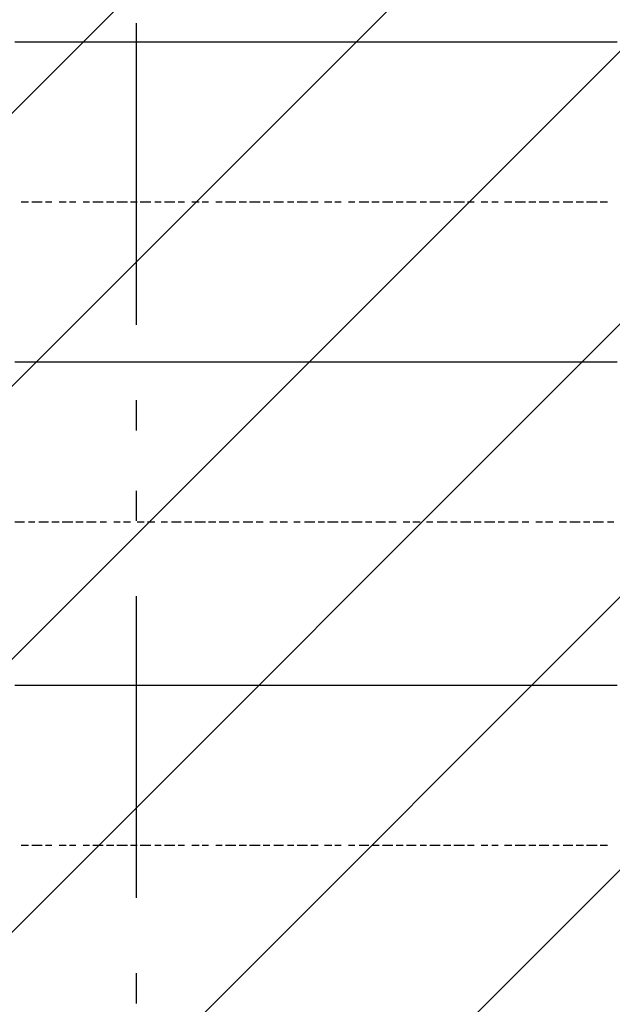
# Model space of a CAD drawing. Extents: x 997 to 109698, y 921 to 94021.
# Tile 334 of 656: x 11553 to 12290, y 45640 to 46864. Entities that reach past the tile are written whole.
import ezdxf

# ---------------------------------------------------------------- set-up
doc = ezdxf.new("R2010")
doc.units = 0
doc.header["$MEASUREMENT"] = 0
for name, color, linetype in [('12', 7, 'CONTINUOUS'), ('28', 7, 'CONTINUOUS'), ('40', 7, 'CONTINUOUS')]:
    doc.layers.add(name, color=color, linetype=linetype)

msp = doc.modelspace()

# ---------------------------------------------------------------- linework, layer by layer
at = {"layer": '12', "color": 5}
for p, q in [((11546.630503, 46836.563401), (11558.630503, 46836.563401)), ((11558.630503, 46836.563401), (11567.630503, 46836.563401)), ((11567.630503, 46836.563401), (11576.630503, 46836.563401)), ((11576.630503, 46836.563401), (11588.630503, 46836.563401)), ((11588.630503, 46836.563401), (11597.630503, 46836.563401)), ((11597.630503, 46836.563401), (11605.630503, 46836.563401)), ((11605.630503, 46836.563401), (11618.630503, 46836.563401)), ((11618.630503, 46836.563401), (11626.630503, 46836.563401)), ((11626.630503, 46836.563401), (11635.630503, 46836.563401)), ((11635.630503, 46836.563401), (11647.630503, 46836.563401)), ((11647.630503, 46836.563401), (11656.630503, 46836.563401)), ((11656.630503, 46836.563401), (11669.630503, 46836.563401)), ((11669.630503, 46836.563401), (11677.630503, 46836.563401)), ((11677.630503, 46836.563401), (11686.630503, 46836.563401)), ((11686.630503, 46836.563401), (11698.630503, 46836.563401)), ((11698.630503, 46836.563401), (11707.630503, 46836.563401)), ((11707.630503, 46836.563401), (11715.630503, 46836.563401)), ((11715.630503, 46836.563401), (11728.630503, 46836.563401)), ((11728.630503, 46836.563401), (11736.630503, 46836.563401)), ((11736.630503, 46836.563401), (11745.630503, 46836.563401)), ((11745.630503, 46836.563401), (11757.630503, 46836.563401)), ((11757.630503, 46836.563401), (11766.630503, 46836.563401)), ((11766.630503, 46836.563401), (11775.630503, 46836.563401)), ((11775.630503, 46836.563401), (11787.630503, 46836.563401)), ((11787.630503, 46836.563401), (11796.630503, 46836.563401)), ((11796.630503, 46836.563401), (11808.630503, 46836.563401)), ((11808.630503, 46836.563401), (11817.630503, 46836.563401)), ((11817.630503, 46836.563401), (11825.630503, 46836.563401)), ((11825.630503, 46836.563401), (11838.630503, 46836.563401)), ((11838.630503, 46836.563401), (11846.630503, 46836.563401)), ((11846.630503, 46836.563401), (11855.630503, 46836.563401)), ((11855.630503, 46836.563401), (11868.630503, 46836.563401)), ((11868.630503, 46836.563401), (11876.630503, 46836.563401)), ((11876.630503, 46836.563401), (11885.630503, 46836.563401)), ((11885.630503, 46836.563401), (11897.630503, 46836.563401)), ((11897.630503, 46836.563401), (11906.630503, 46836.563401)), ((11906.630503, 46836.563401), (11919.630503, 46836.563401)), ((11919.630503, 46836.563401), (11927.630503, 46836.563401)), ((11927.630503, 46836.563401), (11935.630503, 46836.563401)), ((11935.630503, 46836.563401), (11948.630503, 46836.563401)), ((11948.630503, 46836.563401), (11956.630503, 46836.563401)), ((11956.630503, 46836.563401), (11965.630503, 46836.563401)), ((11965.630503, 46836.563401), (11978.630503, 46836.563401)), ((11978.630503, 46836.563401), (11986.630503, 46836.563401)), ((11986.630503, 46836.563401), (11995.630503, 46836.563401)), ((11995.630503, 46836.563401), (12007.630503, 46836.563401)), ((12007.630503, 46836.563401), (12016.630503, 46836.563401)), ((12016.630503, 46836.563401), (12029.630503, 46836.563401)), ((12029.630503, 46836.563401), (12037.630503, 46836.563401)), ((12037.630503, 46836.563401), (12045.630503, 46836.563401)), ((12045.630503, 46836.563401), (12058.630503, 46836.563401)), ((12058.630503, 46836.563401), (12066.630503, 46836.563401)), ((12066.630503, 46836.563401), (12075.630503, 46836.563401)), ((12075.630503, 46836.563401), (12088.630503, 46836.563401)), ((12088.630503, 46836.563401), (12096.630503, 46836.563401)), ((12096.630503, 46836.563401), (12105.630503, 46836.563401)), ((12105.630503, 46836.563401), (12117.630503, 46836.563401)), ((12117.630503, 46836.563401), (12126.630503, 46836.563401)), ((12126.630503, 46836.563401), (12139.630503, 46836.563401)), ((12139.630503, 46836.563401), (12147.630503, 46836.563401)), ((12147.630503, 46836.563401), (12155.630503, 46836.563401)), ((12155.630503, 46836.563401), (12168.630503, 46836.563401)), ((12168.630503, 46836.563401), (12177.630503, 46836.563401)), ((12177.630503, 46836.563401), (12185.630503, 46836.563401)), ((12185.630503, 46836.563401), (12198.630503, 46836.563401)), ((12198.630503, 46836.563401), (12206.630503, 46836.563401)), ((12206.630503, 46836.563401), (12215.630503, 46836.563401)), ((12215.630503, 46836.563401), (12228.630503, 46836.563401)), ((12228.630503, 46836.563401), (12236.630503, 46836.563401)), ((12236.630503, 46836.563401), (12249.630503, 46836.563401)), ((12249.630503, 46836.563401), (12257.630503, 46836.563401)), ((12257.630503, 46836.563401), (12265.630503, 46836.563401)), ((12265.630503, 46836.563401), (12278.630503, 46836.563401)), ((12278.630503, 46836.563401), (12287.630503, 46836.563401)), ((12287.630503, 46836.563401), (12295.630503, 46836.563401)), ((11546.630503, 46438.563401), (11558.630503, 46438.563401)), ((11558.630503, 46438.563401), (11567.630503, 46438.563401)), ((11567.630503, 46438.563401), (11576.630503, 46438.563401)), ((11576.630503, 46438.563401), (11588.630503, 46438.563401)), ((11588.630503, 46438.563401), (11597.630503, 46438.563401)), ((11597.630503, 46438.563401), (11605.630503, 46438.563401)), ((11605.630503, 46438.563401), (11618.630503, 46438.563401)), ((11618.630503, 46438.563401), (11626.630503, 46438.563401)), ((11626.630503, 46438.563401), (11635.630503, 46438.563401)), ((11635.630503, 46438.563401), (11647.630503, 46438.563401)), ((11647.630503, 46438.563401), (11656.630503, 46438.563401)), ((11656.630503, 46438.563401), (11669.630503, 46438.563401)), ((11669.630503, 46438.563401), (11677.630503, 46438.563401)), ((11677.630503, 46438.563401), (11686.630503, 46438.563401)), ((11686.630503, 46438.563401), (11698.630503, 46438.563401)), ((11698.630503, 46438.563401), (11707.630503, 46438.563401)), ((11707.630503, 46438.563401), (11715.630503, 46438.563401)), ((11715.630503, 46438.563401), (11728.630503, 46438.563401)), ((11728.630503, 46438.563401), (11736.630503, 46438.563401)), ((11736.630503, 46438.563401), (11745.630503, 46438.563401)), ((11745.630503, 46438.563401), (11757.630503, 46438.563401)), ((11757.630503, 46438.563401), (11766.630503, 46438.563401)), ((11766.630503, 46438.563401), (11775.630503, 46438.563401)), ((11775.630503, 46438.563401), (11787.630503, 46438.563401)), ((11787.630503, 46438.563401), (11796.630503, 46438.563401)), ((11796.630503, 46438.563401), (11808.630503, 46438.563401)), ((11808.630503, 46438.563401), (11817.630503, 46438.563401)), ((11817.630503, 46438.563401), (11825.630503, 46438.563401)), ((11825.630503, 46438.563401), (11838.630503, 46438.563401)), ((11838.630503, 46438.563401), (11846.630503, 46438.563401)), ((11846.630503, 46438.563401), (11855.630503, 46438.563401)), ((11855.630503, 46438.563401), (11868.630503, 46438.563401)), ((11868.630503, 46438.563401), (11876.630503, 46438.563401)), ((11876.630503, 46438.563401), (11885.630503, 46438.563401)), ((11885.630503, 46438.563401), (11897.630503, 46438.563401)), ((11897.630503, 46438.563401), (11906.630503, 46438.563401)), ((11906.630503, 46438.563401), (11919.630503, 46438.563401)), ((11919.630503, 46438.563401), (11927.630503, 46438.563401)), ((11927.630503, 46438.563401), (11935.630503, 46438.563401)), ((11935.630503, 46438.563401), (11948.630503, 46438.563401)), ((11948.630503, 46438.563401), (11956.630503, 46438.563401)), ((11956.630503, 46438.563401), (11965.630503, 46438.563401)), ((11965.630503, 46438.563401), (11978.630503, 46438.563401)), ((11978.630503, 46438.563401), (11986.630503, 46438.563401)), ((11986.630503, 46438.563401), (11995.630503, 46438.563401)), ((11995.630503, 46438.563401), (12007.630503, 46438.563401)), ((12007.630503, 46438.563401), (12016.630503, 46438.563401)), ((12016.630503, 46438.563401), (12029.630503, 46438.563401)), ((12029.630503, 46438.563401), (12037.630503, 46438.563401)), ((12037.630503, 46438.563401), (12045.630503, 46438.563401)), ((12045.630503, 46438.563401), (12058.630503, 46438.563401)), ((12058.630503, 46438.563401), (12066.630503, 46438.563401)), ((12066.630503, 46438.563401), (12075.630503, 46438.563401)), ((12075.630503, 46438.563401), (12088.630503, 46438.563401)), ((12088.630503, 46438.563401), (12096.630503, 46438.563401)), ((12096.630503, 46438.563401), (12105.630503, 46438.563401)), ((12105.630503, 46438.563401), (12117.630503, 46438.563401)), ((12117.630503, 46438.563401), (12126.630503, 46438.563401)), ((12126.630503, 46438.563401), (12139.630503, 46438.563401)), ((12139.630503, 46438.563401), (12147.630503, 46438.563401)), ((12147.630503, 46438.563401), (12155.630503, 46438.563401)), ((12155.630503, 46438.563401), (12168.630503, 46438.563401)), ((12168.630503, 46438.563401), (12177.630503, 46438.563401)), ((12177.630503, 46438.563401), (12185.630503, 46438.563401)), ((12185.630503, 46438.563401), (12198.630503, 46438.563401)), ((12198.630503, 46438.563401), (12206.630503, 46438.563401)), ((12206.630503, 46438.563401), (12215.630503, 46438.563401)), ((12215.630503, 46438.563401), (12228.630503, 46438.563401)), ((12228.630503, 46438.563401), (12236.630503, 46438.563401)), ((12236.630503, 46438.563401), (12249.630503, 46438.563401)), ((12249.630503, 46438.563401), (12257.630503, 46438.563401)), ((12257.630503, 46438.563401), (12265.630503, 46438.563401)), ((12265.630503, 46438.563401), (12278.630503, 46438.563401)), ((12278.630503, 46438.563401), (12287.630503, 46438.563401)), ((12287.630503, 46438.563401), (12295.630503, 46438.563401)), ((11546.630503, 46036.563401), (11558.630503, 46036.563401)), ((11558.630503, 46036.563401), (11567.630503, 46036.563401)), ((11567.630503, 46036.563401), (11576.630503, 46036.563401)), ((11576.630503, 46036.563401), (11588.630503, 46036.563401)), ((11588.630503, 46036.563401), (11597.630503, 46036.563401)), ((11597.630503, 46036.563401), (11605.630503, 46036.563401)), ((11605.630503, 46036.563401), (11618.630503, 46036.563401)), ((11618.630503, 46036.563401), (11626.630503, 46036.563401)), ((11626.630503, 46036.563401), (11635.630503, 46036.563401)), ((11635.630503, 46036.563401), (11647.630503, 46036.563401)), ((11647.630503, 46036.563401), (11656.630503, 46036.563401)), ((11656.630503, 46036.563401), (11669.630503, 46036.563401)), ((11669.630503, 46036.563401), (11677.630503, 46036.563401)), ((11677.630503, 46036.563401), (11686.630503, 46036.563401)), ((11686.630503, 46036.563401), (11698.630503, 46036.563401)), ((11698.630503, 46036.563401), (11707.630503, 46036.563401)), ((11707.630503, 46036.563401), (11715.630503, 46036.563401)), ((11715.630503, 46036.563401), (11728.630503, 46036.563401)), ((11728.630503, 46036.563401), (11736.630503, 46036.563401)), ((11736.630503, 46036.563401), (11745.630503, 46036.563401)), ((11745.630503, 46036.563401), (11757.630503, 46036.563401)), ((11757.630503, 46036.563401), (11766.630503, 46036.563401)), ((11766.630503, 46036.563401), (11775.630503, 46036.563401)), ((11775.630503, 46036.563401), (11787.630503, 46036.563401)), ((11787.630503, 46036.563401), (11796.630503, 46036.563401)), ((11796.630503, 46036.563401), (11808.630503, 46036.563401)), ((11808.630503, 46036.563401), (11817.630503, 46036.563401)), ((11817.630503, 46036.563401), (11825.630503, 46036.563401)), ((11825.630503, 46036.563401), (11838.630503, 46036.563401)), ((11838.630503, 46036.563401), (11846.630503, 46036.563401)), ((11846.630503, 46036.563401), (11855.630503, 46036.563401)), ((11855.630503, 46036.563401), (11868.630503, 46036.563401)), ((11868.630503, 46036.563401), (11876.630503, 46036.563401)), ((11876.630503, 46036.563401), (11885.630503, 46036.563401)), ((11885.630503, 46036.563401), (11897.630503, 46036.563401)), ((11897.630503, 46036.563401), (11906.630503, 46036.563401)), ((11906.630503, 46036.563401), (11919.630503, 46036.563401)), ((11919.630503, 46036.563401), (11927.630503, 46036.563401)), ((11927.630503, 46036.563401), (11935.630503, 46036.563401)), ((11935.630503, 46036.563401), (11948.630503, 46036.563401)), ((11948.630503, 46036.563401), (11956.630503, 46036.563401)), ((11956.630503, 46036.563401), (11965.630503, 46036.563401)), ((11965.630503, 46036.563401), (11978.630503, 46036.563401)), ((11978.630503, 46036.563401), (11986.630503, 46036.563401)), ((11986.630503, 46036.563401), (11995.630503, 46036.563401)), ((11995.630503, 46036.563401), (12007.630503, 46036.563401)), ((12007.630503, 46036.563401), (12016.630503, 46036.563401)), ((12016.630503, 46036.563401), (12029.630503, 46036.563401)), ((12029.630503, 46036.563401), (12037.630503, 46036.563401)), ((12037.630503, 46036.563401), (12045.630503, 46036.563401)), ((12045.630503, 46036.563401), (12058.630503, 46036.563401)), ((12058.630503, 46036.563401), (12066.630503, 46036.563401)), ((12066.630503, 46036.563401), (12075.630503, 46036.563401)), ((12075.630503, 46036.563401), (12088.630503, 46036.563401)), ((12088.630503, 46036.563401), (12096.630503, 46036.563401)), ((12096.630503, 46036.563401), (12105.630503, 46036.563401)), ((12105.630503, 46036.563401), (12117.630503, 46036.563401)), ((12117.630503, 46036.563401), (12126.630503, 46036.563401)), ((12126.630503, 46036.563401), (12139.630503, 46036.563401)), ((12139.630503, 46036.563401), (12147.630503, 46036.563401)), ((12147.630503, 46036.563401), (12155.630503, 46036.563401)), ((12155.630503, 46036.563401), (12168.630503, 46036.563401)), ((12168.630503, 46036.563401), (12177.630503, 46036.563401)), ((12177.630503, 46036.563401), (12185.630503, 46036.563401)), ((12185.630503, 46036.563401), (12198.630503, 46036.563401)), ((12198.630503, 46036.563401), (12206.630503, 46036.563401)), ((12206.630503, 46036.563401), (12215.630503, 46036.563401)), ((12215.630503, 46036.563401), (12228.630503, 46036.563401)), ((12228.630503, 46036.563401), (12236.630503, 46036.563401)), ((12236.630503, 46036.563401), (12249.630503, 46036.563401)), ((12249.630503, 46036.563401), (12257.630503, 46036.563401)), ((12257.630503, 46036.563401), (12265.630503, 46036.563401)), ((12265.630503, 46036.563401), (12278.630503, 46036.563401)), ((12278.630503, 46036.563401), (12287.630503, 46036.563401)), ((12287.630503, 46036.563401), (12295.630503, 46036.563401))]:
    msp.add_line(p, q, dxfattribs=at)
at = {"layer": '12', "color": 1}
for p, q in [((11554.630503, 46637.563401), (11563.630503, 46637.563401)), ((11567.630503, 46637.563401), (11580.630503, 46637.563401)), ((11584.630503, 46637.563401), (11592.630503, 46637.563401)), ((11601.630503, 46637.563401), (11610.630503, 46637.563401)), ((11614.630503, 46637.563401), (11622.630503, 46637.563401)), ((11631.630503, 46637.563401), (11639.630503, 46637.563401)), ((11643.630503, 46637.563401), (11656.630503, 46637.563401)), ((11660.630503, 46637.563401), (11669.630503, 46637.563401)), ((11673.630503, 46637.563401), (11686.630503, 46637.563401)), ((11690.630503, 46637.563401), (11698.630503, 46637.563401)), ((11702.630503, 46637.563401), (11715.630503, 46637.563401)), ((11720.630503, 46637.563401), (11728.630503, 46637.563401)), ((11732.630503, 46637.563401), (11745.630503, 46637.563401)), ((11749.630503, 46637.563401), (11757.630503, 46637.563401)), ((11766.630503, 46637.563401), (11775.630503, 46637.563401)), ((11779.630503, 46637.563401), (11787.630503, 46637.563401)), ((11796.630503, 46637.563401), (11804.630503, 46637.563401)), ((11808.630503, 46637.563401), (11821.630503, 46637.563401)), ((11825.630503, 46637.563401), (11834.630503, 46637.563401)), ((11838.630503, 46637.563401), (11851.630503, 46637.563401)), ((11855.630503, 46637.563401), (11863.630503, 46637.563401)), ((11868.630503, 46637.563401), (11880.630503, 46637.563401)), ((11885.630503, 46637.563401), (11893.630503, 46637.563401)), ((11897.630503, 46637.563401), (11910.630503, 46637.563401)), ((11914.630503, 46637.563401), (11923.630503, 46637.563401)), ((11931.630503, 46637.563401), (11940.630503, 46637.563401)), ((11944.630503, 46637.563401), (11952.630503, 46637.563401)), ((11961.630503, 46637.563401), (11969.630503, 46637.563401)), ((11974.630503, 46637.563401), (11986.630503, 46637.563401)), ((11990.630503, 46637.563401), (11999.630503, 46637.563401)), ((12003.630503, 46637.563401), (12016.630503, 46637.563401)), ((12020.630503, 46637.563401), (12029.630503, 46637.563401)), ((12033.630503, 46637.563401), (12045.630503, 46637.563401)), ((12050.630503, 46637.563401), (12058.630503, 46637.563401)), ((12062.630503, 46637.563401), (12075.630503, 46637.563401)), ((12079.630503, 46637.563401), (12088.630503, 46637.563401)), ((12092.630503, 46637.563401), (12105.630503, 46637.563401)), ((12109.630503, 46637.563401), (12117.630503, 46637.563401)), ((12126.630503, 46637.563401), (12134.630503, 46637.563401)), ((12139.630503, 46637.563401), (12147.630503, 46637.563401)), ((12155.630503, 46637.563401), (12164.630503, 46637.563401)), ((12168.630503, 46637.563401), (12181.630503, 46637.563401)), ((12185.630503, 46637.563401), (12194.630503, 46637.563401)), ((12198.630503, 46637.563401), (12210.630503, 46637.563401)), ((12215.630503, 46637.563401), (12223.630503, 46637.563401)), ((12228.630503, 46637.563401), (12240.630503, 46637.563401)), ((12244.630503, 46637.563401), (12253.630503, 46637.563401)), ((12257.630503, 46637.563401), (12270.630503, 46637.563401)), ((12274.630503, 46637.563401), (12283.630503, 46637.563401)), ((11546.630503, 46239.563401), (11558.630503, 46239.563401)), ((11563.630503, 46239.563401), (11571.630503, 46239.563401)), ((11576.630503, 46239.563401), (11588.630503, 46239.563401)), ((11592.630503, 46239.563401), (11601.630503, 46239.563401)), ((11605.630503, 46239.563401), (11618.630503, 46239.563401)), ((11622.630503, 46239.563401), (11631.630503, 46239.563401)), ((11635.630503, 46239.563401), (11647.630503, 46239.563401)), ((11652.630503, 46239.563401), (11660.630503, 46239.563401)), ((11669.630503, 46239.563401), (11677.630503, 46239.563401)), ((11681.630503, 46239.563401), (11690.630503, 46239.563401)), ((11698.630503, 46239.563401), (11707.630503, 46239.563401)), ((11711.630503, 46239.563401), (11720.630503, 46239.563401)), ((11728.630503, 46239.563401), (11736.630503, 46239.563401)), ((11741.630503, 46239.563401), (11753.630503, 46239.563401)), ((11757.630503, 46239.563401), (11766.630503, 46239.563401)), ((11770.630503, 46239.563401), (11783.630503, 46239.563401)), ((11787.630503, 46239.563401), (11796.630503, 46239.563401)), ((11800.630503, 46239.563401), (11812.630503, 46239.563401)), ((11817.630503, 46239.563401), (11825.630503, 46239.563401)), ((11830.630503, 46239.563401), (11842.630503, 46239.563401)), ((11846.630503, 46239.563401), (11855.630503, 46239.563401)), ((11863.630503, 46239.563401), (11872.630503, 46239.563401)), ((11876.630503, 46239.563401), (11885.630503, 46239.563401)), ((11893.630503, 46239.563401), (11901.630503, 46239.563401)), ((11906.630503, 46239.563401), (11919.630503, 46239.563401)), ((11923.630503, 46239.563401), (11931.630503, 46239.563401)), ((11935.630503, 46239.563401), (11948.630503, 46239.563401)), ((11952.630503, 46239.563401), (11961.630503, 46239.563401)), ((11965.630503, 46239.563401), (11978.630503, 46239.563401)), ((11982.630503, 46239.563401), (11990.630503, 46239.563401)), ((11995.630503, 46239.563401), (12007.630503, 46239.563401)), ((12011.630503, 46239.563401), (12020.630503, 46239.563401)), ((12029.630503, 46239.563401), (12037.630503, 46239.563401)), ((12041.630503, 46239.563401), (12050.630503, 46239.563401)), ((12058.630503, 46239.563401), (12066.630503, 46239.563401)), ((12071.630503, 46239.563401), (12084.630503, 46239.563401)), ((12088.630503, 46239.563401), (12096.630503, 46239.563401)), ((12100.630503, 46239.563401), (12113.630503, 46239.563401)), ((12117.630503, 46239.563401), (12126.630503, 46239.563401)), ((12130.630503, 46239.563401), (12143.630503, 46239.563401)), ((12147.630503, 46239.563401), (12155.630503, 46239.563401)), ((12160.630503, 46239.563401), (12172.630503, 46239.563401)), ((12177.630503, 46239.563401), (12185.630503, 46239.563401)), ((12194.630503, 46239.563401), (12202.630503, 46239.563401)), ((12206.630503, 46239.563401), (12215.630503, 46239.563401)), ((12223.630503, 46239.563401), (12232.630503, 46239.563401)), ((12236.630503, 46239.563401), (12249.630503, 46239.563401)), ((12253.630503, 46239.563401), (12261.630503, 46239.563401)), ((12265.630503, 46239.563401), (12278.630503, 46239.563401)), ((12283.630503, 46239.563401), (12291.630503, 46239.563401)), ((11554.630503, 45837.563401), (11563.630503, 45837.563401)), ((11567.630503, 45837.563401), (11580.630503, 45837.563401)), ((11584.630503, 45837.563401), (11592.630503, 45837.563401)), ((11601.630503, 45837.563401), (11610.630503, 45837.563401)), ((11614.630503, 45837.563401), (11622.630503, 45837.563401)), ((11631.630503, 45837.563401), (11639.630503, 45837.563401)), ((11643.630503, 45837.563401), (11656.630503, 45837.563401)), ((11660.630503, 45837.563401), (11669.630503, 45837.563401)), ((11673.630503, 45837.563401), (11686.630503, 45837.563401)), ((11690.630503, 45837.563401), (11698.630503, 45837.563401)), ((11702.630503, 45837.563401), (11715.630503, 45837.563401)), ((11720.630503, 45837.563401), (11728.630503, 45837.563401)), ((11732.630503, 45837.563401), (11745.630503, 45837.563401)), ((11749.630503, 45837.563401), (11757.630503, 45837.563401)), ((11766.630503, 45837.563401), (11775.630503, 45837.563401)), ((11779.630503, 45837.563401), (11787.630503, 45837.563401)), ((11796.630503, 45837.563401), (11804.630503, 45837.563401)), ((11808.630503, 45837.563401), (11821.630503, 45837.563401)), ((11825.630503, 45837.563401), (11834.630503, 45837.563401)), ((11838.630503, 45837.563401), (11851.630503, 45837.563401)), ((11855.630503, 45837.563401), (11863.630503, 45837.563401)), ((11868.630503, 45837.563401), (11880.630503, 45837.563401)), ((11885.630503, 45837.563401), (11893.630503, 45837.563401)), ((11897.630503, 45837.563401), (11910.630503, 45837.563401)), ((11914.630503, 45837.563401), (11923.630503, 45837.563401)), ((11931.630503, 45837.563401), (11940.630503, 45837.563401)), ((11944.630503, 45837.563401), (11952.630503, 45837.563401)), ((11961.630503, 45837.563401), (11969.630503, 45837.563401)), ((11974.630503, 45837.563401), (11986.630503, 45837.563401)), ((11990.630503, 45837.563401), (11999.630503, 45837.563401)), ((12003.630503, 45837.563401), (12016.630503, 45837.563401)), ((12020.630503, 45837.563401), (12029.630503, 45837.563401)), ((12033.630503, 45837.563401), (12045.630503, 45837.563401)), ((12050.630503, 45837.563401), (12058.630503, 45837.563401)), ((12062.630503, 45837.563401), (12075.630503, 45837.563401)), ((12079.630503, 45837.563401), (12088.630503, 45837.563401)), ((12092.630503, 45837.563401), (12105.630503, 45837.563401)), ((12109.630503, 45837.563401), (12117.630503, 45837.563401)), ((12126.630503, 45837.563401), (12134.630503, 45837.563401)), ((12139.630503, 45837.563401), (12147.630503, 45837.563401)), ((12155.630503, 45837.563401), (12164.630503, 45837.563401)), ((12168.630503, 45837.563401), (12181.630503, 45837.563401)), ((12185.630503, 45837.563401), (12194.630503, 45837.563401)), ((12198.630503, 45837.563401), (12210.630503, 45837.563401)), ((12215.630503, 45837.563401), (12223.630503, 45837.563401)), ((12228.630503, 45837.563401), (12240.630503, 45837.563401)), ((12244.630503, 45837.563401), (12253.630503, 45837.563401)), ((12257.630503, 45837.563401), (12270.630503, 45837.563401)), ((12274.630503, 45837.563401), (12283.630503, 45837.563401))]:
    msp.add_line(p, q, dxfattribs=at)
at = {"layer": '28', "color": 2}
for p, q in [((9915.925706, 45120.658275), (23481.222669, 58685.955237)), ((10255.336961, 45120.658275), (23820.633924, 58685.955237)), ((10594.748216, 45120.658275), (24160.045178, 58685.955237)), ((10934.159471, 45120.658275), (24499.456433, 58685.955237)), ((11273.570726, 45120.658275), (24838.867688, 58685.955237)), ((11612.981981, 45120.658275), (25178.278943, 58685.955237))]:
    msp.add_line(p, q, dxfattribs=at)
at = {"layer": '40', "color": 8, "linetype": 'Continuous'}
for p, q in [((11697.636205, 46859.704238), (11697.636205, 46484.704238)), ((11697.636205, 46390.954238), (11697.636205, 46353.454238)), ((11697.636205, 46278.454238), (11697.636205, 46240.954238)), ((11697.636205, 46147.204238), (11697.636205, 45772.204238)), ((11697.636205, 45678.454238), (11697.636205, 45640.954238))]:
    msp.add_line(p, q, dxfattribs=at)

doc.saveas('drawing.dxf')
